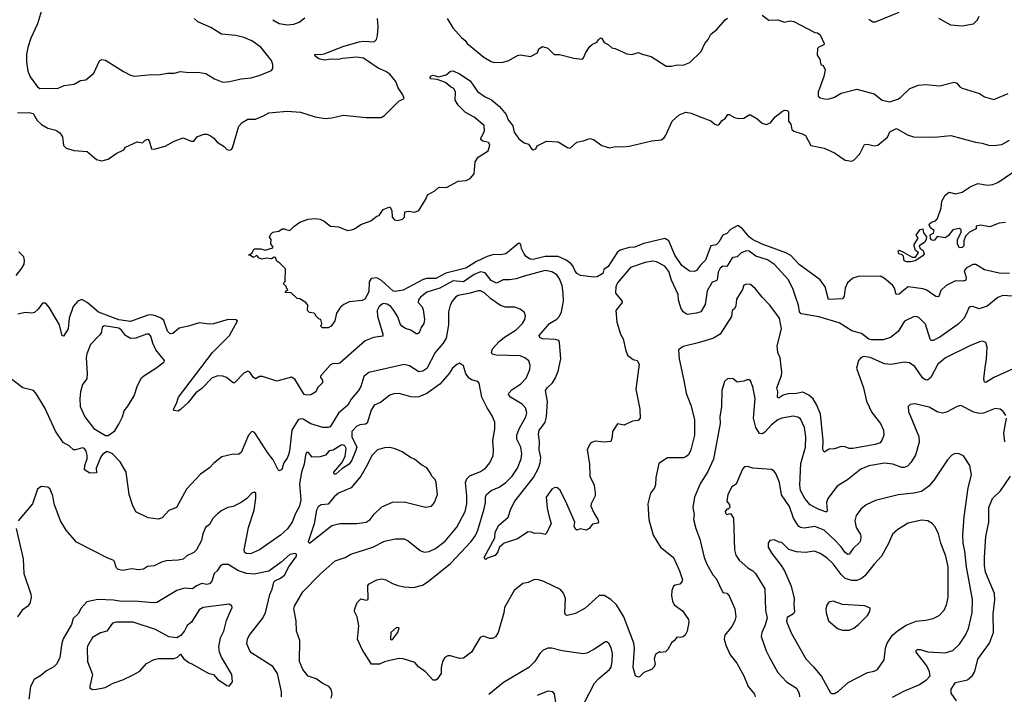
# Model space of a CAD drawing. Extents: x 1771496 to 1971148, y 471553 to 643630.
# Tile 430 of 656: x 1889412 to 1896895, y 564535 to 569666. Entities that reach past the tile are written whole.
import ezdxf

# ---------------------------------------------------------------- set-up
doc = ezdxf.new("R2010")
doc.units = 0

msp = doc.modelspace()

# ---------------------------------------------------------------- linework, layer by layer
at = {"layer": '0CON10XD'}
for points in [[(1889577.8, 569735), (1889545.9, 569635)], [(1895865, 569670), (1895895, 569650), (1895915, 569648.8), (1896095, 569724.2)], [(1889395, 568957.1), (1889485, 568960.8), (1889515, 568951.4), (1889545, 568900), (1889578.7, 568868.7), (1889625, 568841.9), (1889686.2, 568826.2), (1889716, 568805), (1889736, 568775), (1889745, 568710), (1889765, 568690), (1889825, 568672), (1889925, 568663.3), (1889995, 568602.5), (1890035, 568592.5), (1890083.6, 568606.4), (1890145, 568647.5), (1890203, 568677), (1890215, 568697.5), (1890303.9, 568736.1), (1890345, 568730), (1890365, 568750), (1890385, 568757.5), (1890396.7, 568745), (1890412.5, 568685), (1890435, 568682.5), (1890516.4, 568703.6), (1890585, 568742.5), (1890653.6, 568766.4), (1890715, 568742.5), (1890735, 568742.5), (1890763, 568777), (1890815, 568796.2), (1890833.6, 568796.4), (1890855, 568788.8), (1890885, 568766.7), (1890913.3, 568735), (1890965, 568701.2), (1890985, 568680), (1891005, 568673.3), (1891020.7, 568679.3), (1891029.5, 568690.5), (1891076.2, 568855), (1891103.3, 568885), (1891145, 568908.8), (1891205, 568910), (1891265, 568934), (1891305, 568958), (1891445, 568970.5), (1891545, 568961.9), (1891658.3, 568928.3), (1891734.4, 568914.4), (1891785, 568918.6), (1891869.1, 568940.9), (1892045, 568923.1), (1892157.9, 568922.1), (1892185, 568938), (1892294.4, 569045.6), (1892333, 569067), (1892323.8, 569095), (1892287.3, 569147.3), (1892270.4, 569195), (1892225, 569250.5), (1892195, 569272.7), (1892135, 569298.2), (1892025, 569374.6), (1891975, 569381.6), (1891865, 569372), (1891835, 569364.2), (1891784, 569366), (1891725, 569359.2), (1891685, 569367.8), (1891655, 569392), (1891656.4, 569403.6), (1891695, 569401.2), (1891725, 569407.1), (1891875, 569465.8), (1891993, 569497), (1892025, 569501.6), (1892105, 569498.2), (1892123.3, 569515), (1892131.3, 569545), (1892137.1, 569615), (1892130, 569675)], [(1889545.9, 569635), (1889496, 569525), (1889472.7, 569455), (1889463.5, 569405), (1889462.9, 569345), (1889474.6, 569275), (1889492.6, 569232.6), (1889548, 569155), (1889565, 569142.5), (1889705, 569146.2), (1889750, 569165), (1889825, 569176.7), (1889875, 569202.5), (1889915, 569207.5), (1889975, 569260), (1890017.3, 569352.7), (1890035, 569364), (1890065, 569358), (1890201.7, 569271.7), (1890254.2, 569244.2), (1890283, 569237), (1890415, 569248.8), (1890465, 569246.2), (1890535, 569258.8), (1890585, 569258.8), (1890635, 569271.2), (1890696.4, 569263.6), (1890765, 569266.2), (1890827.7, 569257.7), (1890892.5, 569215), (1890955, 569190), (1891006.7, 569196.7), (1891093.9, 569216.1), (1891170, 569225), (1891240, 569245), (1891325, 569280), (1891336.7, 569295), (1891336.7, 569325), (1891326.7, 569355), (1891245, 569456), (1891175, 569504), (1891115, 569530), (1891055, 569545.7), (1890945, 569556), (1890865, 569606), (1890765, 569648.8), (1890736.7, 569675)], [(1891336.2, 569666.2), (1891385, 569636), (1891445, 569627.5), (1891495, 569631.2), (1891515, 569640), (1891535, 569646.7), (1891579.5, 569680.5)], [(1892660, 569675), (1892704.7, 569604.7), (1892770.2, 569530.2), (1892797.8, 569507.8), (1892813.8, 569483.8), (1892940.2, 569380.2), (1892995, 569348.6), (1893018.3, 569341.7), (1893086.4, 569343.6), (1893130, 569355), (1893195, 569394), (1893215, 569400), (1893295, 569386.7), (1893347.5, 569415), (1893356.7, 569445), (1893385, 569463.3), (1893425, 569450), (1893475, 569402.5), (1893515, 569402.5), (1893623.9, 569373.9), (1893685, 569366.7), (1893696.7, 569375), (1893715, 569417.5), (1893745, 569462.5), (1893765, 569480), (1893795, 569492.5), (1893813.3, 569515), (1893825, 569527.5), (1893835, 569522.5), (1893853.6, 569493.6), (1893885, 569476.7), (1893911.7, 569451.7), (1893936.4, 569446.4), (1894025, 569407.5), (1894065, 569402.5), (1894115, 569417.5), (1894143, 569403), (1894210, 569385), (1894325, 569313.3), (1894365, 569312), (1894407.7, 569322.3), (1894455, 569320), (1894505, 569340), (1894590.8, 569425), (1894619.2, 569485), (1894644.4, 569515.6), (1894664.4, 569555.6), (1894709.7, 569590.3), (1894773.3, 569665), (1894791.7, 569678.3)], [(1895055, 569700), (1895105, 569661.2), (1895175, 569663.8), (1895225, 569647.5), (1895265, 569656.2), (1895295, 569651.2), (1895455, 569567.5), (1895475, 569566.7), (1895485, 569557.5), (1895495, 569550), (1895526.7, 569485), (1895522.5, 569475), (1895485, 569458), (1895474.3, 569445.7), (1895472, 569395), (1895493.8, 569365), (1895500, 569325), (1895517.1, 569317.1), (1895533.3, 569285), (1895523.8, 569235), (1895480.6, 569115), (1895481.1, 569085), (1895495, 569070.8), (1895541.7, 569061.7), (1895565, 569064.3), (1895604.3, 569075.7), (1895655, 569106), (1895775, 569138.1), (1895905, 569102.2), (1895966.2, 569055), (1896025, 569042.5), (1896085, 569062.5), (1896105.6, 569075), (1896176.4, 569143.6), (1896242.4, 569167.6), (1896295, 569172.5), (1896405, 569164.2), (1896515, 569192), (1896534.2, 569184.2), (1896555.8, 569155.8)], [(1896395, 569677.5), (1896485.9, 569625.9), (1896575, 569620), (1896660, 569635), (1896692.5, 569665), (1896705, 569692.5)], [(1891435, 568070.8), (1891465, 568062.5), (1891495, 568093.5), (1891542, 568125), (1891605, 568148.8), (1891655, 568153.8), (1891695, 568149.2), (1891725, 568134.2), (1891775, 568095.7), (1891835, 568091.4), (1891903.8, 568063.8), (1891933.1, 568066.9), (1891955.3, 568074.7), (1892005, 568108.6), (1892080, 568135), (1892125, 568172.5), (1892145, 568177.5), (1892175, 568222.5), (1892225, 568242.5), (1892240, 568215), (1892242.5, 568165), (1892260, 568145), (1892285, 568140), (1892321.7, 568148.3), (1892336.4, 568163.6), (1892340, 568205), (1892365, 568210), (1892415, 568202), (1892445, 568214), (1892501.4, 568305), (1892511.2, 568335), (1892566, 568364), (1892592.4, 568387.6), (1892605, 568392.5), (1892655, 568390.6), (1892745, 568437.5), (1892805, 568444.2), (1892835, 568457.5), (1892866.7, 568493.3), (1892873.5, 568585), (1892895, 568620), (1892971.2, 568668.8), (1892982.5, 568705), (1892984, 568715), (1892975, 568731.2), (1892932.7, 568742.7), (1892916.7, 568755), (1892916.2, 568765), (1892945, 568817.5), (1892942, 568862), (1892865.7, 568925), (1892801, 568961), (1892743.1, 569015), (1892722.4, 569055), (1892723.8, 569113.8), (1892712.5, 569142.5), (1892685, 569154.5), (1892649.1, 569189.1), (1892585, 569211.2), (1892536.4, 569216.4), (1892531.2, 569225), (1892534.3, 569235.7), (1892555, 569243.8), (1892595, 569232.5), (1892653.3, 569246.7), (1892685, 569273.3), (1892705, 569277.5), (1892755, 569253.3), (1892835, 569200.4), (1892890.5, 569120.5), (1892949.8, 569079.8), (1892996.9, 569056.9), (1893057.8, 569005), (1893110, 568945), (1893125, 568904), (1893145, 568879.5), (1893159.2, 568859.1), (1893170.4, 568810.4), (1893205, 568761.1), (1893245, 568730.6), (1893278.9, 568718.9), (1893301.2, 568685), (1893315, 568676.2), (1893333.3, 568685), (1893345, 568706.7), (1893415, 568743.3), (1893505, 568736.5), (1893575, 568693.8), (1893595, 568690), (1893645, 568734), (1893695, 568744), (1893745, 568762.5), (1893773.3, 568755), (1893835, 568708), (1893895, 568692.5), (1893938.8, 568701.2), (1893995, 568697.8), (1894045, 568703.1), (1894215, 568745.5), (1894287.2, 568752.8), (1894306.3, 568763.7), (1894322.8, 568787.2), (1894370.6, 568895), (1894425, 568942.2), (1894475, 568963.6), (1894515.3, 568955.3), (1894571.3, 568931.3), (1894665, 568897.5), (1894695, 568871.2), (1894715, 568864), (1894725, 568866.7), (1894750.6, 568899.4), (1894773.8, 568915), (1894795, 568946.2), (1894805, 568946.2), (1894845, 568921.2), (1894875, 568913.3), (1894915, 568917.5), (1894955, 568942.5), (1894965, 568942.5), (1895013.6, 568913.6), (1895055, 568878.8), (1895085, 568870), (1895118.8, 568881.2), (1895153, 568927), (1895210.2, 568969.8), (1895225, 568977.5), (1895245, 568975.8), (1895254.3, 568964.3), (1895254, 568895), (1895272.5, 568872.5), (1895279.7, 568829.7), (1895295, 568817.5), (1895358.7, 568798.7), (1895383.8, 568785), (1895425, 568710), (1895525, 568689.2), (1895603.6, 568653.6), (1895685, 568597.5), (1895735, 568590), (1895755, 568601.2), (1895796, 568645), (1895832.9, 568717.1), (1895855, 568720), (1895905, 568707.8), (1895935, 568712.9), (1896006.4, 568773.6), (1896025, 568813.3), (1896075, 568838.8), (1896160.5, 568790.5), (1896205, 568776.2), (1896363.3, 568773.3), (1896487.5, 568785), (1896675, 568733.6), (1896726.6, 568726.6), (1896775, 568711.2), (1896815, 568708.8), (1896875, 568716.2), (1896935, 568750)], [(1896555.8, 569155.8), (1896574.2, 569144.2), (1896707.5, 569105), (1896745, 569080), (1896815, 569060), (1896925, 569104.2)], [(1896575, 567932.5), (1896555, 567930), (1896538.3, 567958.3), (1896540, 567995), (1896567, 568047), (1896567, 568067), (1896555, 568077.5), (1896503, 568067), (1896467.7, 568022.3), (1896445, 568006.2), (1896385, 568017.5), (1896365, 567990), (1896355, 567987.5), (1896340.7, 567990.7), (1896333.6, 568003.6), (1896331.2, 568028.8), (1896356.4, 568043.6), (1896363, 568063), (1896333.1, 568083.1), (1896323.3, 568105), (1896325.7, 568114.3), (1896342.7, 568127.3), (1896372.5, 568135), (1896386, 568154), (1896415.8, 568235), (1896420.8, 568285), (1896445, 568331.1), (1896475, 568354.2), (1896525, 568341.1), (1896575.4, 568354.6), (1896634.3, 568395), (1896695, 568420.8), (1896767.1, 568407.1), (1896808.5, 568411.5), (1896845, 568428.1), (1896956.7, 568505)], [(1896934, 567736), (1896855, 567738.6), (1896745, 567762.7), (1896678.8, 567805), (1896655, 567804.6), (1896605, 567775.3), (1896590.8, 567755), (1896604.5, 567705), (1896603.8, 567685), (1896585, 567678.5), (1896525, 567680), (1896451.9, 567645), (1896412.9, 567607.1), (1896400.7, 567569.3), (1896391.4, 567558.6), (1896375, 567561.1), (1896301.1, 567611.1), (1896275, 567620.2), (1896165.2, 567634.8), (1896130.5, 567609.5), (1896095, 567579.1), (1896073.3, 567575), (1896060.4, 567625), (1896046.9, 567645), (1895985, 567697.5), (1895954.8, 567714.8), (1895785, 567713.2), (1895745, 567701.2), (1895704.5, 567665), (1895685.5, 567625), (1895676.7, 567563.3), (1895665.8, 567544.2), (1895558.3, 567538.3), (1895533, 567633), (1895495, 567688), (1895335, 567803.8), (1895271.7, 567871.7), (1895235, 567892.9), (1895055, 567957.5), (1894982.1, 567995), (1894954.7, 568015), (1894905, 568075.6), (1894875, 568097.5), (1894865, 568097.5), (1894815, 568070), (1894785, 568040), (1894755, 568026), (1894725, 567974.4), (1894705, 567953.1), (1894665, 567947.1), (1894625, 567837.1), (1894585, 567800), (1894555, 567759.2), (1894539.7, 567750.3), (1894503, 567753), (1894445, 567797.5), (1894389.7, 567875), (1894345.4, 567985), (1894315, 568002), (1894156.2, 567965), (1894085, 567936.7), (1894043.4, 567933.4), (1893975, 567913.1), (1893953.5, 567895), (1893885, 567788.8), (1893851.4, 567765), (1893843.8, 567736.2), (1893799.4, 567710.6), (1893775, 567708.3), (1893675, 567721.4), (1893646.9, 567736.9), (1893631.7, 567758.3), (1893616, 567795), (1893601, 567811), (1893565, 567836.2), (1893505, 567865.3), (1893405, 567863.8), (1893315, 567842.7), (1893291.2, 567845), (1893263, 567863), (1893245.7, 567885), (1893225.6, 567925), (1893220, 567955), (1893205, 567967.5), (1893105.4, 567884.6), (1893065, 567876.9), (1893015, 567879.4), (1892965, 567866.2), (1892883, 567827), (1892802.9, 567775), (1892651, 567739), (1892575, 567697.6), (1892505, 567697.2), (1892478.8, 567691.2), (1892325, 567610), (1892265, 567600), (1892246.7, 567605), (1892192.5, 567655), (1892161.7, 567681.7), (1892125, 567701.8), (1892083.6, 567696.4), (1892066.8, 567673.2), (1892065, 567596.7), (1892035, 567540.8), (1892015, 567531.4), (1891915, 567520), (1891875, 567500), (1891850.7, 567479.3), (1891820.8, 567435), (1891805.7, 567375), (1891780, 567335), (1891755, 567323.3), (1891713, 567323), (1891700, 567335), (1891707.5, 567355), (1891700, 567385), (1891685, 567390), (1891660, 567415), (1891660, 567425), (1891650, 567435), (1891615, 567440), (1891600, 567455), (1891602.5, 567495), (1891587.5, 567515), (1891541.7, 567541.7), (1891520, 567545), (1891475, 567587.5), (1891431.7, 567591.7), (1891431.7, 567598.3), (1891450, 567615), (1891440, 567625), (1891440, 567635), (1891420, 567655), (1891420, 567665), (1891430, 567675), (1891431.7, 567771.7), (1891390, 567815), (1891365, 567830), (1891355, 567857.5), (1891345, 567860), (1891325, 567847.5), (1891287, 567853), (1891255, 567844.2), (1891233, 567853), (1891215, 567872.5), (1891185, 567857.5), (1891165, 567872.5), (1891150, 567875), (1891175, 567890), (1891195, 567922.5), (1891245, 567922.5), (1891276.7, 567913.3), (1891335, 567930), (1891337.5, 567935), (1891320.7, 567960.7), (1891322.5, 567995), (1891311.2, 568011.2), (1891319.2, 568035), (1891335, 568050), (1891382.1, 568057.9), (1891406.7, 568075), (1891425, 568076.4), (1891435, 568070.8)], [(1896185, 567824), (1896155, 567824), (1896135, 567832.5), (1896128.3, 567868.3), (1896118, 567878), (1896093.3, 567885), (1896087.5, 567905), (1896095, 567912.5), (1896125, 567901.2), (1896195, 567858.8), (1896219.3, 567860.7), (1896242.5, 567895), (1896220.8, 567910.8), (1896208.8, 567945), (1896208.8, 567955), (1896240, 568005), (1896223.9, 568026.1), (1896255, 568070), (1896275, 568076.2), (1896281.2, 568045), (1896303.8, 568015), (1896302, 567995), (1896287.7, 567972.3), (1896247.5, 567945), (1896256.7, 567925), (1896279.4, 567909.4), (1896286.7, 567885), (1896275, 567870), (1896218.3, 567831.7), (1896185, 567824)], [(1896905, 568123.8), (1896855, 568118), (1896785, 568090), (1896715, 568102.5), (1896680, 568095), (1896680, 568075), (1896631.2, 568048.8), (1896600, 568020), (1896588, 567985), (1896586.7, 567945), (1896575, 567932.5)], [(1896955, 567563.9), (1896885, 567567.9), (1896846.9, 567553.1), (1896765, 567488), (1896705, 567466.2), (1896655, 567483.8), (1896635, 567481.2), (1896625, 567473.3), (1896611.9, 567445), (1896588.9, 567395), (1896545, 567350.6), (1896405, 567250.4), (1896355, 567225.6), (1896336.9, 567226.9), (1896330.6, 567235), (1896295, 567350), (1896245, 567400), (1896225, 567408), (1896205, 567406), (1896135.7, 567374.3), (1896088.6, 567295), (1896030.8, 567249.2), (1895975, 567232.3), (1895885, 567230), (1895865, 567237.1), (1895809, 567279), (1895735, 567298.4), (1895640.5, 567360.5), (1895485, 567404.8), (1895350, 567430), (1895337.3, 567445), (1895331.8, 567495), (1895313.8, 567545), (1895290.4, 567615), (1895255, 567687.5), (1895148.5, 567805), (1895095, 567838.7), (1895007.1, 567867.1), (1894955, 567906.2), (1894935, 567907.5), (1894895, 567892.2), (1894865, 567863.1), (1894835, 567857.5), (1894825, 567850), (1894785, 567788.6), (1894755, 567791.4), (1894735, 567776.9), (1894719.2, 567745), (1894711.9, 567688.1), (1894705, 567678.6), (1894675, 567670.8), (1894637.5, 567605), (1894620.9, 567499.1), (1894588, 567445), (1894556.6, 567433.4), (1894485, 567423.1), (1894455, 567444.4), (1894437.5, 567475), (1894419.2, 567535), (1894415.5, 567575), (1894366.1, 567685), (1894345, 567750.8), (1894315, 567791.4), (1894252.5, 567825), (1894225, 567830), (1894165, 567820.4), (1894055, 567782.2), (1893955.6, 567665), (1893942.3, 567635), (1893940.5, 567585), (1893987.2, 567527.2), (1893990, 567515), (1893941.5, 567455), (1893950, 567365), (1893978.5, 567275), (1893999.3, 567239.3), (1894015, 567157.5), (1894030, 567115), (1894075, 567080.8), (1894105, 567072.9), (1894118.9, 567045), (1894095.4, 566855.4), (1894125.5, 566705), (1894126.7, 566635), (1894113.2, 566616.8), (1894068.3, 566611.7), (1894005, 566583.1), (1893955, 566592.5), (1893916.2, 566535), (1893915, 566490), (1893905, 566457.5), (1893855, 566452), (1893785, 566460), (1893765, 566453.8), (1893750, 566445), (1893724.2, 566395.8), (1893742.5, 566285), (1893744.5, 566195), (1893778.9, 566125), (1893784.3, 566065), (1893784.2, 566045), (1893753.8, 565985), (1893752, 565965), (1893774.3, 565914.3), (1893806.7, 565865), (1893810, 565845), (1893805, 565837.5), (1893765, 565830), (1893740, 565795), (1893716.4, 565783.6), (1893675, 565792.5), (1893645, 565782.5), (1893635, 565790), (1893626.2, 565815), (1893630, 565845), (1893570, 565985), (1893518.9, 566088.9), (1893495, 566108.9), (1893475, 566106.7), (1893455, 566095.6), (1893411.8, 566035), (1893420.2, 565950.2), (1893435.6, 565885.6), (1893450, 565835), (1893415, 565760), (1893405, 565750), (1893365, 565760), (1893325, 565757.5), (1893301.7, 565768.3), (1893275, 565770), (1893195, 565718), (1893094.2, 565685.8), (1893058.8, 565655), (1893045, 565617.5), (1893025, 565590), (1892965, 565570), (1892955, 565560), (1892942.5, 565575), (1893022, 565725), (1893025.7, 565765), (1893050.4, 565819.6), (1893125, 565883.3), (1893145.6, 565945), (1893174.4, 566005), (1893316.2, 566185), (1893355, 566254.2), (1893368.5, 566295), (1893373.1, 566335), (1893361.1, 566395), (1893363.2, 566453.2), (1893354.4, 566515.6), (1893360.8, 566545), (1893382.5, 566572.5), (1893404.7, 566605.3), (1893415.4, 566645), (1893422.2, 566762.2), (1893408, 566845), (1893420, 566865), (1893461.9, 566905), (1893485, 566942), (1893505, 566993.3), (1893523.8, 567086.2), (1893515, 567210), (1893509.2, 567225), (1893484.5, 567234.5), (1893385, 567240), (1893365, 567248), (1893360, 567265), (1893439.2, 567355), (1893495, 567387.1), (1893515, 567411.1), (1893528.4, 567445), (1893545.7, 567525), (1893543, 567587), (1893534, 567644), (1893515.3, 567695.3), (1893494.2, 567725), (1893455, 567749.5), (1893405, 567757.9), (1893245, 567714.5), (1893185.4, 567694.6), (1893135, 567686.7), (1893085, 567688.6), (1893035, 567663.1), (1892995, 567683.6), (1892950, 567740), (1892915, 567747.3), (1892865, 567727), (1892785, 567672.2), (1892705, 567680.4), (1892605, 567623.8), (1892505, 567594.6), (1892456.9, 567555), (1892441.9, 567535), (1892441.4, 567515), (1892470.9, 567480.9), (1892479.3, 567459.3), (1892488.9, 567385), (1892484, 567355), (1892464, 567325), (1892448, 567285), (1892435, 567276), (1892425, 567276), (1892385, 567304.4), (1892345, 567316.7), (1892315.8, 567335), (1892303, 567353), (1892286.1, 567405), (1892255.9, 567455), (1892232.7, 567485), (1892205, 567503.1), (1892175, 567506.9), (1892142.9, 567485), (1892129.6, 567455), (1892130.8, 567410.8)], [(1889385, 567720), (1889429.1, 567775), (1889445, 567806.7), (1889448.5, 567835), (1889442.6, 567862.6), (1889405, 567900.6)], [(1896985, 567020.8), (1896815, 566945.5), (1896755, 566907.5), (1896745, 566910), (1896739.6, 566935), (1896749.5, 567019.5), (1896760.5, 567085), (1896765.7, 567175.7), (1896755, 567210), (1896730.5, 567220.5), (1896706.1, 567216.1), (1896633.8, 567186.2), (1896448, 567095), (1896390.6, 567045), (1896336.6, 566943.4), (1896310, 566925), (1896295, 566926.9), (1896275, 566940), (1896215, 567029.2), (1896175, 567055.8), (1896135, 567060.8), (1896035.5, 567044.5), (1895985, 567048.1), (1895875, 567096.9), (1895825, 567104), (1895805, 567093.8), (1895788, 567075), (1895771.4, 567015), (1895824.4, 566865), (1895848.1, 566765), (1895887.7, 566677.7), (1895953.1, 566595), (1895977.5, 566545), (1895980, 566505), (1895967.9, 566472.1), (1895951.3, 566448.7), (1895914.6, 566435.4), (1895745, 566404.6), (1895715, 566404.6), (1895685, 566416.9), (1895655, 566420.8), (1895605, 566401.2), (1895565, 566398.8), (1895525, 566376.7), (1895515.8, 566395.8), (1895519.2, 566465), (1895497.8, 566665), (1895471.1, 566735), (1895441.8, 566781.8), (1895410.4, 566810.4), (1895365, 566832.7), (1895315, 566823.3), (1895249.1, 566820.9), (1895215, 566810.6), (1895185, 566790.9), (1895175, 566789.2), (1895170, 566795), (1895172.9, 566835), (1895165.8, 566865), (1895200.9, 566959.1), (1895204.7, 566985.3), (1895190.3, 567095), (1895174, 567135), (1895168.6, 567185), (1895201.2, 567315), (1895186.2, 567396.2), (1895114.2, 567495), (1895054.4, 567555), (1895005, 567618.8), (1894965, 567652.5), (1894935, 567653.3), (1894915, 567646.7), (1894906, 567615), (1894858.6, 567541.4), (1894855, 567490), (1894845, 567468), (1894826.7, 567455), (1894821.7, 567408.3), (1894736.2, 567275), (1894685, 567244.5), (1894579.4, 567210.6), (1894455, 567180.4), (1894418, 567155), (1894424.2, 567085.8), (1894458.1, 566921.9), (1894476.6, 566826.6), (1894511.9, 566735), (1894539.5, 566625), (1894540, 566505), (1894513.3, 566395), (1894495, 566356), (1894475, 566340), (1894454.3, 566334.3), (1894335, 566333.8), (1894269.5, 566290.5), (1894245.8, 566185), (1894245, 566127.5), (1894236, 566105), (1894205.7, 566065), (1894185.7, 565984.3), (1894194.3, 565865), (1894227.5, 565745), (1894281.2, 565655), (1894380.8, 565575), (1894425.4, 565475.4), (1894448.8, 565405), (1894445, 565390), (1894428.3, 565371.7), (1894393.6, 565366.4), (1894381.7, 565358.3), (1894368.8, 565325), (1894365.7, 565285), (1894373.2, 565243.2), (1894386, 565215), (1894449.7, 565169.7), (1894494.2, 565105), (1894497.5, 565085), (1894483.8, 565015), (1894470, 564985), (1894455, 564973.3), (1894435, 564967.5), (1894405, 564970), (1894387.5, 564945), (1894365, 564927.5), (1894336.7, 564875), (1894320.7, 564859.3), (1894285, 564852.5), (1894275, 564857.5), (1894245, 564836.7), (1894233.8, 564805), (1894241.2, 564765), (1894233.3, 564745), (1894212.5, 564725), (1894155, 564701.2), (1894125, 564670), (1894115, 564666.7), (1894092.5, 564675), (1894075, 564740), (1894083.3, 564885), (1894080, 564925), (1894004, 565124), (1893946.5, 565215), (1893904.3, 565255), (1893855, 565285.7), (1893816.2, 565286.2), (1893708.6, 565191.4), (1893635, 565148.6), (1893573.9, 565133.9), (1893560.5, 565140.5), (1893554.1, 565154.1), (1893561.1, 565265), (1893545.4, 565305.4), (1893521.4, 565331.4), (1893395, 565393.3), (1893355, 565406.9), (1893325, 565408.1), (1893275, 565385.7), (1893235, 565377.1), (1893170, 565325), (1893096, 565195), (1893090.8, 565155), (1893048, 565005), (1893027.7, 564972.3), (1893005, 564958.8), (1892985, 564958.8), (1892935, 564976.2), (1892911.7, 564968.3), (1892844.3, 564855.7), (1892785, 564810.8), (1892755, 564807.5), (1892685, 564828), (1892665, 564826.7), (1892643.8, 564815), (1892624, 564785), (1892614.3, 564735.7), (1892615.6, 564694.4), (1892585, 564650), (1892575, 564643.3), (1892555, 564642.5), (1892495, 564706.2), (1892443.3, 564745), (1892415.8, 564775.8), (1892326.1, 564806.1), (1892296.4, 564806.4), (1892225, 564793.3), (1892185, 564782.5), (1892146.4, 564763.6), (1892085, 564763.3), (1892013.8, 564875), (1891978, 564955), (1891988.9, 565055), (1891975.6, 565125), (1891957.5, 565165), (1891958, 565185), (1891976.4, 565233.6), (1892005, 565260), (1892045, 565250), (1892060, 565255), (1892058.3, 565361.7), (1892066.7, 565375), (1892125, 565405.8), (1892165, 565412.5), (1892195, 565405.7), (1892245, 565376.9), (1892285, 565363.5), (1892335, 565352.1), (1892405, 565348.5), (1892474, 565365), (1892515.7, 565394.3), (1892685, 565529.1), (1892843.8, 565696.2), (1892876.8, 565743.2), (1892893.4, 565783.4), (1892942.7, 565945), (1892952, 565995), (1892951.2, 566035), (1892960.5, 566055), (1892994, 566086), (1893055, 566110.9), (1893105.6, 566145), (1893153.5, 566195), (1893196.4, 566255), (1893223.6, 566325), (1893227.9, 566365), (1893220.4, 566415), (1893191.2, 566475), (1893191.1, 566505), (1893208.9, 566555), (1893259.2, 566645), (1893266.2, 566675), (1893256.5, 566715), (1893230.9, 566740.9), (1893140.8, 566795), (1893127.1, 566815), (1893128.6, 566825), (1893155.4, 566854.6), (1893218.6, 566895), (1893260.2, 566939.8), (1893290, 567005), (1893290.8, 567035), (1893281.2, 567071.2), (1893251.2, 567095), (1893215, 567108.2), (1893034.2, 567114.2), (1893001.7, 567121.7), (1892996.7, 567135), (1893005, 567162.5), (1893055, 567218.9), (1893097.4, 567252.6), (1893183.8, 567306.2), (1893234.2, 567355), (1893250, 567385), (1893255.9, 567414.1), (1893249.2, 567439.2), (1893216.7, 567465), (1893175, 567479.4), (1893105, 567480), (1893065, 567492.2), (1892992.1, 567542.1), (1892945, 567587.9), (1892915, 567603.6), (1892895, 567603.8), (1892834.8, 567585.2), (1892745, 567568.8), (1892724.1, 567555.9), (1892701.2, 567528.8), (1892683.5, 567495), (1892671.8, 567445), (1892670, 567345), (1892652.9, 567245), (1892630.9, 567205), (1892569.5, 567135), (1892505, 567012.9), (1892475, 566991.9), (1892445, 566987.5), (1892375, 567034.2), (1892333, 567043), (1892065, 566981.9), (1892026.8, 566953.2), (1892003.5, 566875), (1891986.5, 566845), (1891930.8, 566779.2), (1891904.5, 566735), (1891835, 566673.3), (1891771, 566569), (1891756.7, 566563.3), (1891715, 566563.4), (1891625, 566592), (1891565, 566627.1), (1891545, 566630), (1891527.3, 566622.7), (1891479.2, 566545), (1891463.4, 566385), (1891455, 566355.8), (1891445, 566330), (1891418.6, 566295), (1891404.1, 566245.9), (1891385, 566233.8), (1891375, 566241.2), (1891337.8, 566317.8), (1891295, 566374.5), (1891205, 566516), (1891195, 566528), (1891175, 566533.3), (1891150.8, 566505), (1891095, 566373.3), (1891075, 566360), (1891035, 566361.2), (1890948, 566342), (1890886.3, 566293.7), (1890855, 566258.8), (1890785, 566208.8), (1890678.9, 566095), (1890604.1, 565955.9)], [(1892130.8, 567410.8), (1892172.9, 567275), (1892171.7, 567258.3), (1892100.6, 567249.4), (1892036.6, 567223.4), (1891845, 567054.4), (1891825, 567048.6), (1891795, 567051.4), (1891775, 567041.4), (1891698.8, 566955), (1891698.8, 566945), (1891713.9, 566923.9), (1891713.8, 566905), (1891676, 566865), (1891663.3, 566835), (1891625, 566814), (1891595, 566810), (1891575, 566816), (1891502.3, 566932.3), (1891477.4, 566947.4), (1891365, 566917.5), (1891257.7, 566952.3), (1891235, 566951.2), (1891205, 566934), (1891185, 566946), (1891162, 566985), (1891145, 566994), (1891115, 566978.8), (1891045, 566903.3), (1891034.2, 566904.2), (1890983.3, 566945), (1890955, 566954.4), (1890916.4, 566956.4), (1890875, 566942.3), (1890792.6, 566857.4), (1890751.3, 566828.7), (1890693.1, 566755), (1890635, 566702), (1890615, 566687.5), (1890583.3, 566693.3), (1890580, 566705), (1890603, 566747), (1890618.8, 566795), (1890878, 567135), (1891005.8, 567264.2), (1891068.1, 567375), (1891055, 567384.2), (1890995, 567385.5), (1890885, 567352.3), (1890855, 567350), (1890775, 567361.1), (1890695, 567336), (1890625, 567318.8), (1890575, 567279.5), (1890555, 567275.6), (1890535, 567298), (1890508, 567378), (1890487.1, 567395), (1890445, 567413), (1890415, 567420.9), (1890385, 567418.9), (1890255, 567369.5), (1890165, 567382.4), (1890011.9, 567441.9), (1889925, 567515.8), (1889885, 567537.3), (1889854.3, 567525), (1889816.9, 567485), (1889788.5, 567395), (1889779.5, 567315), (1889745, 567260), (1889735, 567262.5), (1889715.4, 567345.4), (1889638, 567475), (1889615, 567503.3), (1889605, 567510), (1889585, 567508.8), (1889553.3, 567465), (1889525, 567440), (1889505, 567433.8), (1889455, 567439.2), (1889396.4, 567426.4)], [(1890085, 566502.5), (1890135, 566540), (1890165, 566590), (1890194.3, 566645), (1890205, 566690), (1890234.5, 566725.5), (1890282.5, 566805), (1890306.8, 566883.2), (1890338.6, 566941.4), (1890355, 566958.1), (1890445.6, 567014.4), (1890510, 567065), (1890512.5, 567075), (1890447.6, 567155), (1890424.8, 567204.8), (1890409.6, 567259.6), (1890395.3, 567275.3), (1890375, 567275.4), (1890295, 567244.7), (1890255, 567241.7), (1890215, 567263.4), (1890185, 567305.3), (1890165, 567319.1), (1890055, 567336.4), (1890037.5, 567325), (1890031.1, 567285), (1890021.9, 567268.1), (1889951.1, 567195), (1889922.5, 567125), (1889918.2, 567095), (1889924.3, 566975.7), (1889922.5, 566935), (1889889.3, 566890.7), (1889874.6, 566835.4), (1889868.8, 566785), (1889871.8, 566725), (1889905.7, 566645), (1889975.8, 566555.8), (1890065, 566502.5), (1890085, 566502.5)], [(1891780, 564505), (1891786, 564535), (1891778.8, 564575), (1891762.5, 564595), (1891715, 564617.5), (1891665, 564653.3), (1891605, 564672), (1891563.1, 564725), (1891537.5, 564785), (1891540, 564945), (1891516.2, 565015), (1891514, 565095), (1891495.8, 565185), (1891500.8, 565205), (1891563.1, 565315), (1891695, 565449.2), (1891810.6, 565549.4), (1891884.5, 565575.5), (1891929.7, 565600.3), (1892095.4, 565654.6), (1892185, 565700), (1892265, 565718.6), (1892335, 565717.5), (1892365, 565702.5), (1892455, 565628), (1892485, 565616), (1892525, 565622.5), (1892571.2, 565645), (1892645, 565700), (1892735, 565805.8), (1892797.9, 565925), (1892811.1, 565985), (1892811.3, 566045), (1892799.1, 566145), (1892808.9, 566175), (1892833.1, 566196.9), (1892915, 566228.9), (1892952.9, 566255), (1892984.3, 566295), (1893009.3, 566350.7), (1893013, 566393), (1893006.9, 566465), (1893021.7, 566551.7), (1893022.5, 566605), (1893003.1, 566653.1), (1892963.6, 566713.6), (1892924.2, 566795), (1892905, 566902.5), (1892892.5, 566915), (1892845, 566927.5), (1892828.5, 566938.5), (1892803.7, 566973.7), (1892784.1, 567034.1), (1892755, 567052.5), (1892735, 567043.3), (1892702, 567015), (1892675.8, 566975), (1892605.9, 566894.1), (1892505, 566822.9), (1892445, 566798.7), (1892415, 566794.7), (1892385, 566797.5), (1892295, 566822.7), (1892255, 566821.5), (1892225, 566809.4), (1892155, 566755.6), (1892105.3, 566734.7), (1892083.1, 566696.9), (1892052.4, 566597.6), (1892040.6, 566589.4), (1891997.5, 566585), (1891975, 566575.6), (1891935, 566533.8), (1891935.4, 566494.6), (1891973.9, 566415), (1891964.5, 566384.5), (1891936.3, 566315), (1891915, 566286.1), (1891860.4, 566249.6), (1891815, 566210), (1891800.7, 566210.7), (1891798.8, 566225), (1891861.1, 566295), (1891885.5, 566345), (1891894.2, 566404.2), (1891883.3, 566425), (1891865, 566433.8), (1891855, 566431.2), (1891795, 566391.2), (1891763.9, 566386.1), (1891735, 566353.3), (1891695, 566340), (1891635, 566337.5), (1891607.5, 566375), (1891592.5, 566375), (1891583.8, 566355), (1891573.3, 566285), (1891552.5, 566225), (1891538.9, 566135), (1891549.5, 566015), (1891537.3, 565965), (1891505.3, 565904.7), (1891485, 565850), (1891446.3, 565793.6), (1891395, 565744.4), (1891235, 565633.1), (1891165, 565604.4), (1891132, 565605), (1891121.4, 565615), (1891116.7, 565635), (1891150.4, 565805), (1891192.9, 565935), (1891207, 566027), (1891206.1, 566066.1), (1891195, 566073.3), (1891175, 566064), (1891137.5, 566025), (1891096.2, 565995), (1891035, 565962.9), (1890992.5, 565955), (1890947.3, 565932.7), (1890915, 565907.1), (1890878.8, 565871.2), (1890855, 565827.5), (1890825, 565803.8), (1890804.4, 565755), (1890793.1, 565705), (1890755.4, 565634.6), (1890735, 565614), (1890682.4, 565587.6), (1890655, 565564.2), (1890615, 565554.4), (1890525, 565551.1), (1890489.3, 565540.7), (1890435, 565512.5), (1890383, 565507), (1890353, 565487), (1890315, 565481.2), (1890265, 565489.2), (1890232.5, 565485), (1890195, 565475.7), (1890160, 565485), (1890145, 565500), (1890131.2, 565545), (1890122.5, 565555), (1890080.5, 565570.5), (1889843.4, 565693.4), (1889764.6, 565784.6), (1889722.2, 565855), (1889672.5, 565985), (1889662.9, 566045), (1889644.4, 566094.4), (1889625, 566111.2), (1889573.9, 566116.1), (1889546.7, 566095), (1889510, 565985), (1889400, 565855)], [(1890604.1, 565955.9), (1890545, 565933.8), (1890495, 565876.7), (1890465, 565866.7), (1890388.3, 565878.3), (1890295, 565922.5), (1890268.9, 565975), (1890243.6, 566055), (1890220.6, 566225), (1890175, 566303.8), (1890115, 566367.5), (1890075, 566382.5), (1890040.7, 566359.3), (1890028.8, 566341.2), (1889993.3, 566255), (1889995, 566220), (1889945, 566217.5), (1889903.6, 566243.6), (1889906.2, 566275), (1889925.8, 566325), (1889925.8, 566355), (1889916.7, 566385), (1889903.9, 566403.9), (1889889.5, 566409.5), (1889835, 566393.8), (1889820, 566395), (1889787.5, 566425), (1889741.4, 566451.4), (1889685, 566536.7), (1889602.5, 566715), (1889534, 566825), (1889515.6, 566845.6), (1889435, 566867.1), (1889265, 566996)], [(1896905.6, 566655.6), (1896886, 566685), (1896864.2, 566704.2), (1896825, 566709.4), (1896735.8, 566674.2), (1896705, 566671.2), (1896662.2, 566682.2), (1896565, 566731.4), (1896536.4, 566723.6), (1896455, 566680), (1896424.5, 566674.5), (1896384.6, 566684.6), (1896325, 566720), (1896216.1, 566743.9), (1896180.5, 566739.5), (1896163.8, 566725), (1896168, 566685), (1896246.4, 566496.4), (1896247.4, 566452.6), (1896218.9, 566355), (1896185, 566298), (1896159.3, 566270.7), (1896135, 566260.6), (1896115, 566260.6), (1896047.5, 566285), (1895985, 566293.3), (1895865, 566272.2), (1895803.8, 566246.2), (1895704.5, 566165.5), (1895625, 566117.1), (1895552.7, 566025), (1895544.5, 565995), (1895548.1, 565931.9), (1895545.8, 565924.2), (1895535, 565921.9), (1895475, 565944.6), (1895420, 565975), (1895379.5, 566025), (1895345.4, 566085.4), (1895341.5, 566125), (1895349.2, 566290.8), (1895383.8, 566415), (1895387.4, 566492.6), (1895375.5, 566565), (1895345, 566630), (1895325, 566644), (1895289.7, 566649.7), (1895205, 566634.2), (1895175, 566622.5), (1895125, 566585.6), (1895075, 566529.5), (1895055, 566516.7), (1895035, 566518.6), (1895005.4, 566565), (1894988.1, 566635), (1895002.2, 566785), (1894982.7, 566872.7), (1894965, 566920), (1894955, 566927.5), (1894937, 566927), (1894915, 566916.7), (1894865, 566910), (1894835, 566933.3), (1894795, 566936.7), (1894768.8, 566915), (1894749.2, 566845), (1894745.5, 566724.5), (1894733.8, 566646.2), (1894736.4, 566595), (1894685, 566322.5), (1894641.2, 566228.8), (1894584.4, 566135), (1894539.2, 566035), (1894527.1, 565955), (1894536.8, 565903.2), (1894531.9, 565865), (1894550.6, 565795), (1894582.2, 565715), (1894613.5, 565575), (1894635, 565523.8), (1894680.6, 565445), (1894706, 565415), (1894755, 565310), (1894785, 565303.8), (1894805, 565283.8), (1894847.8, 565185), (1894855.6, 565125), (1894846.4, 565093.6), (1894825, 565051.2), (1894770, 564985), (1894765.7, 564955), (1894777.9, 564907.9), (1894810.8, 564835), (1894861.1, 564771.1), (1894915.6, 564675), (1894948, 564595), (1894996.2, 564535), (1895001.2, 564515)], [(1896898.5, 566455), (1896891.8, 566525), (1896910.8, 566635)], [(1891615, 565683.8), (1891785, 565819.4), (1891845, 565833.5), (1891975, 565833.3), (1892045, 565845.6), (1892075, 565864.3), (1892105.7, 565905), (1892165, 565960.6), (1892244.6, 565995.4), (1892335, 566000), (1892495, 565957.5), (1892542.7, 565967.3), (1892565, 565993.3), (1892588, 566055), (1892578, 566145), (1892568.8, 566168.8), (1892544.2, 566194.2), (1892535, 566217.5), (1892505, 566256.7), (1892467.7, 566277.7), (1892413.6, 566323.6), (1892382.5, 566335), (1892318.3, 566378.3), (1892265, 566403.3), (1892225, 566411.2), (1892185, 566408.8), (1892130, 566395), (1892090, 566355), (1892044.6, 566265), (1892004.7, 566195.3), (1891931.4, 566105), (1891835, 566064.2), (1891802, 566038), (1891755, 565980.3), (1891702.9, 565977.1), (1891679.5, 565960.5), (1891668.5, 565935), (1891649.3, 565830.7), (1891604, 565695), (1891615, 565683.8)], [(1896045, 564514.5), (1896131.2, 564558.8), (1896245, 564606.7), (1896304.7, 564645.3), (1896330.6, 564675), (1896327.5, 564705), (1896305, 564751.4), (1896226.2, 564855), (1896225, 564867.5), (1896232.5, 564875), (1896254.4, 564875.6), (1896315, 564858.1), (1896445, 564851.1), (1896505, 564868.6), (1896555, 564917.5), (1896600.6, 564985), (1896622.5, 565035), (1896641.1, 565111.1), (1896650, 565155), (1896652.1, 565255), (1896608, 565505), (1896595.4, 565625), (1896582.3, 565685), (1896579.6, 565745), (1896590.9, 565885), (1896619.4, 566105), (1896645.8, 566205), (1896633.8, 566275), (1896585, 566350), (1896545, 566366.2), (1896515, 566363.8), (1896495, 566353.3), (1896462.1, 566317.9), (1896363, 566167), (1896321.2, 566118.8), (1896265, 566076.7), (1896206.2, 566063.8), (1896087.6, 566052.4), (1895915, 566010), (1895845, 565975.7), (1895805, 565942.5), (1895770, 565895), (1895758.1, 565855), (1895768.1, 565805), (1895801.3, 565751.3), (1895805.6, 565735), (1895801.5, 565705), (1895795, 565690), (1895745.6, 565645), (1895715, 565601.2), (1895705, 565599.2), (1895685, 565612.7), (1895656.1, 565656.1), (1895607.6, 565707.6), (1895525, 565783.4), (1895455, 565811.2), (1895375, 565798.2), (1895345, 565804.4), (1895330, 565815), (1895293.8, 565873.8), (1895262.4, 565962.4), (1895202.2, 566052.3), (1895185.6, 566145.6), (1895160.6, 566210.6), (1895145, 566233.3), (1895125, 566243.8), (1894985, 566254.2), (1894945, 566267.5), (1894920, 566265), (1894905, 566246.7), (1894857, 566133), (1894825, 566112.5), (1894794.5, 566055.5), (1894786.2, 566005), (1894807.5, 565975), (1894810, 565955), (1894797, 565943), (1894785, 565942.5), (1894773.8, 565925), (1894775, 565912.5), (1894785, 565903.3), (1894815, 565910), (1894835.6, 565875.6), (1894845.3, 565635), (1894855, 565594), (1894880.8, 565555), (1894945, 565496.9), (1894984.6, 565474.6), (1895003.1, 565455), (1895075, 565337.5), (1895081.1, 565175), (1895092.9, 565115), (1895076, 565055), (1895051.5, 565005), (1895047.5, 564975), (1895084.5, 564865), (1895110.6, 564815), (1895175, 564700.8), (1895240.6, 564630.6), (1895315, 564581.9), (1895335.9, 564545), (1895338.8, 564515)], [(1896866.6, 566083.4), (1896942.2, 566195)], [(1896531.4, 564485), (1896490.7, 564545), (1896490.6, 564575), (1896524.4, 564625.6), (1896615, 564644.4), (1896652.3, 564677.7), (1896670.5, 564709.5), (1896695, 564802.5), (1896782.5, 564925), (1896811.8, 565005), (1896811.1, 565145), (1896822.8, 565252.8), (1896820.9, 565300.9), (1896751.3, 565465), (1896743.3, 565515), (1896744.7, 565575), (1896755.4, 565734.6), (1896778.5, 565845), (1896777.3, 565955), (1896806.4, 566023.6), (1896866.6, 566083.4)], [(1895585, 564540), (1895605, 564541.2), (1895635, 564560), (1895707.5, 564625), (1895855, 564701.2), (1895905, 564710), (1895930, 564725), (1895982.3, 564797.7), (1895991.9, 564885), (1896004.4, 564925), (1896045.4, 564984.6), (1896082.4, 565017.6), (1896150.2, 565059.8), (1896225, 565091.9), (1896295, 565098.6), (1896355, 565112.5), (1896398.8, 565135), (1896437.5, 565175), (1896454.5, 565215.5), (1896467.1, 565272.9), (1896469.1, 565505), (1896451.1, 565585), (1896413.3, 565685), (1896394.4, 565754.4), (1896368.6, 565808.6), (1896346.7, 565835), (1896315, 565854), (1896265, 565859.2), (1896165, 565837.5), (1896085, 565789.2), (1896045, 565753.8), (1896015, 565681.2), (1895962.9, 565585), (1895905.8, 565525), (1895835.7, 565435), (1895810, 565415), (1895775, 565400.5), (1895735, 565399.5), (1895686.4, 565416.4), (1895655.8, 565445.8), (1895595, 565526.7), (1895545, 565573.1), (1895495, 565606.9), (1895452.7, 565622.7), (1895383.2, 565613.2), (1895315, 565618.9), (1895257.1, 565637.1), (1895205, 565690), (1895185, 565691.2), (1895145, 565708.8), (1895112.5, 565705), (1895101.2, 565685), (1895100, 565655), (1895128, 565605), (1895199.2, 565515), (1895223.9, 565473.9), (1895275, 565358.8), (1895298.9, 565265), (1895295.4, 565215), (1895301.2, 565165), (1895291.8, 565148.2), (1895245, 565119.4), (1895239.6, 565095), (1895244.6, 565075), (1895278.5, 564998.5), (1895385.8, 564805), (1895445.8, 564745), (1895505, 564670), (1895575, 564547.5), (1895585, 564540)], [(1889384, 565795), (1889437.5, 565565), (1889443.1, 565455), (1889495.5, 565295.5), (1889498.6, 565271.4), (1889490, 565225), (1889473.3, 565205), (1889431.2, 565175), (1889395.8, 565125)], [(1891401.1, 564515), (1891400.5, 564555), (1891372.2, 564692.2), (1891336.8, 564746.8), (1891175, 564847.5), (1891160, 564865), (1891138.3, 564918.3), (1891143.3, 564955), (1891155, 564982), (1891257.7, 565112.3), (1891279.1, 565155), (1891312.7, 565295), (1891330.4, 565335), (1891343, 565387), (1891355, 565401.1), (1891395, 565417.3), (1891425, 565442.2), (1891456.3, 565503.6), (1891516, 565585), (1891515, 565600), (1891506.1, 565606.1), (1891465, 565597.8), (1891398.9, 565541.1), (1891305, 565472.5), (1891195, 565448.4), (1891135, 565455.2), (1891074.1, 565474.1), (1890995, 565522.7), (1890955, 565521.5), (1890935, 565510.8), (1890912.2, 565475), (1890890, 565455), (1890872.9, 565395), (1890855, 565375.8), (1890835, 565370.8), (1890795, 565378), (1890755, 565360.4), (1890725, 565336.2), (1890665, 565341.2), (1890605.4, 565324.6), (1890455, 565234.2), (1890425, 565231.4), (1890285, 565244.4), (1890185, 565240.9), (1890125, 565251.3), (1890004.6, 565255.4), (1889921.5, 565238.5), (1889878.7, 565191.3), (1889855, 565146.7), (1889817.6, 565112.4), (1889805.6, 565065), (1889743.1, 564956.9), (1889733.1, 564925), (1889716.8, 564815), (1889693.5, 564766.5), (1889671.9, 564745), (1889615, 564713.5), (1889572.2, 564677.8), (1889522.6, 564647.4), (1889494, 564595), (1889481.7, 564498.3)], [(1889962.7, 564572.7), (1889995, 564574.4), (1890062.1, 564587.9), (1890121.1, 564618.9), (1890196.7, 564645), (1890269.5, 564680.5), (1890325, 564711.1), (1890375, 564769.4), (1890435, 564799.4), (1890465, 564807.5), (1890585, 564806.5), (1890612, 564818), (1890635, 564840), (1890657.9, 564807.9), (1890696.4, 564776.4), (1890725.5, 564765.5), (1890845, 564696), (1890885.7, 564685.7), (1890915, 564651.2), (1890985, 564603.3), (1891005, 564597.5), (1891029.3, 564630.7), (1891024, 564685), (1890946.4, 564816.4), (1890930.5, 564855), (1890926.4, 564895), (1890938.9, 564965), (1890963.8, 565016.2), (1890983.7, 565096.3), (1891001.3, 565138.7), (1891026.4, 565196.4), (1891025, 565207.5), (1891005, 565220), (1890805, 565194.4), (1890775, 565176.7), (1890716.6, 565083.4), (1890685, 565057.5), (1890663.3, 565016.7), (1890636.4, 564983.6), (1890605, 564965.8), (1890545, 564971.9), (1890445, 565028.9), (1890273.1, 565083.1), (1890145, 565083.6), (1890116, 565075), (1890075, 565016.5), (1890025, 565002.5), (1889965, 564966.9), (1889928, 564902), (1889923.6, 564885), (1889928, 564785), (1889965.8, 564685), (1889943.6, 564596.4), (1889944.2, 564584.2), (1889962.7, 564572.7)], [(1895715, 565024), (1895751.2, 565038.8), (1895786.7, 565065), (1895855, 565133.3), (1895873.3, 565165), (1895875, 565190), (1895835, 565208.8), (1895665, 565218), (1895595, 565243.8), (1895562.5, 565235), (1895545, 565212.5), (1895538, 565185), (1895540, 565155), (1895558.8, 565095), (1895627.5, 565035), (1895665, 565024), (1895715, 565024)], [(1892235, 564950), (1892245, 564952.5), (1892286.7, 565005), (1892295, 565040), (1892275, 565042.5), (1892233.3, 565005), (1892230, 564955), (1892235, 564950)], [(1893706.7, 564476.7), (1893781.3, 564618.7), (1893813.4, 564656.6), (1893895, 564722.9), (1893907.7, 564742.3), (1893915.5, 564785), (1893916.5, 564845), (1893907.4, 564887.4), (1893890.5, 564920.5), (1893875, 564933.3), (1893865, 564933.3), (1893775, 564876), (1893721.1, 564848.9), (1893695, 564843.1), (1893535.5, 564865.5), (1893455, 564886), (1893425, 564886.2), (1893389.5, 564870.5), (1893365, 564846.7), (1893328, 564785), (1893282.1, 564737.9), (1893088, 564625), (1892976.4, 564533.6)], [(1893488.8, 564458.8), (1893477.6, 564537.6), (1893463.2, 564553.2), (1893425, 564558.1), (1893344.6, 564525.4)]]:
    msp.add_lwpolyline(points, dxfattribs=at)

doc.saveas('drawing.dxf')
